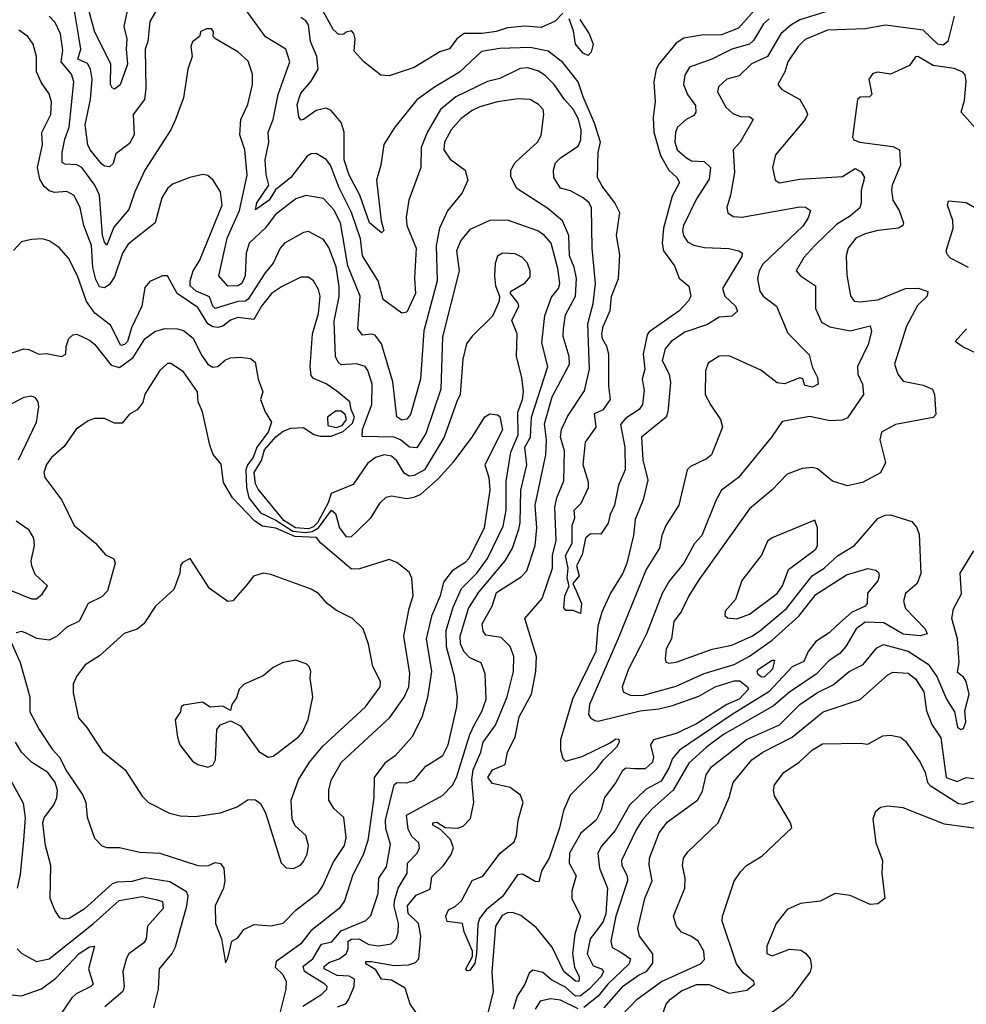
# Model space of a CAD drawing. Extents: x 1690054 to 1842981, y 782881 to 914114.
# Tile 295 of 656: x 1698748 to 1702506, y 898925 to 902832. Entities that reach past the tile are written whole.
import ezdxf

# ---------------------------------------------------------------- set-up
doc = ezdxf.new("R2010")
doc.units = 0

msp = doc.modelspace()

# ---------------------------------------------------------------- linework, layer by layer
at = {"layer": '0CON10XD'}
for points in [[(1700905, 902856.9), (1700873.9, 902826.1), (1700818.9, 902801.1), (1700755, 902806), (1700685, 902799.2), (1700640, 902785), (1700585, 902777), (1700513.1, 902776.9), (1700484.4, 902755), (1700455, 902716.2), (1700416.6, 902703.4), (1700315, 902642.5), (1700215, 902608.8), (1700181.7, 902611.7), (1700114.5, 902664.5), (1700076.7, 902706.7), (1700080.3, 902755), (1700075, 902776.2), (1700065, 902786.9), (1700045, 902781.9), (1700035, 902774.4), (1700015, 902773.1), (1699992.7, 902792.7), (1699915, 902936.2)], [(1699181.6, 902898.4), (1699162, 902805), (1699173.3, 902755), (1699170.8, 902715), (1699176.9, 902655), (1699146.8, 902573.2), (1699125, 902555.5), (1699115, 902561.4), (1699109.6, 902575), (1699110.8, 902655), (1699045, 902786.7), (1699008.8, 902925)], [(1699287, 902863), (1699265.3, 902824.7), (1699256.5, 902745), (1699246.9, 902715), (1699248.8, 902558.8), (1699243.7, 902515), (1699199.3, 902455), (1699202.9, 902375), (1699185, 902340), (1699130.4, 902299.6), (1699119.1, 902260.9), (1699105, 902247.3), (1699085, 902250), (1699075, 902257.9), (1699028.2, 902315), (1699018.8, 902335), (1699008.8, 902415), (1699029.2, 902515), (1699035.9, 902595), (1699029, 902635), (1699018.3, 902658.3), (1698978.9, 902675), (1698990.8, 902715), (1698985.2, 902755), (1698965.2, 902875)], [(1700911.3, 901121.3), (1700895.7, 901175), (1700899, 901205), (1700922.7, 901257.3), (1700991.2, 901358.8), (1701009.8, 901445), (1701003.9, 901625), (1701024.8, 901705), (1701034.4, 901785), (1701020.8, 901925), (1701018.2, 902085), (1701009.3, 902105), (1700985, 902125.3), (1700935, 902152), (1700895, 902163.1), (1700868.8, 902205), (1700867.4, 902235), (1700876.1, 902263.9), (1700895, 902283.5), (1700965, 902329.6), (1700975.7, 902355), (1700976.8, 902393.2), (1700966.9, 902436.9), (1700945, 902476.9), (1700910.6, 902515), (1700869.7, 902575), (1700835, 902610), (1700807.8, 902627.8), (1700765, 902640.4), (1700735, 902637.8), (1700655, 902598.2), (1700605, 902586.4), (1700480.4, 902525), (1700418.9, 902475), (1700366.5, 902383.5), (1700342.6, 902325), (1700341.2, 902245), (1700293.8, 902115), (1700282.3, 902047.7), (1700285.9, 902015), (1700323, 901925), (1700316, 901806), (1700319.2, 901745), (1700285, 901671.1), (1700265, 901666.5), (1700192, 901722), (1700171.6, 901795), (1700109.8, 901895), (1700102, 901962), (1700066.1, 902066.1), (1700016.1, 902165), (1699981.8, 902255), (1699965, 902277), (1699925, 902300.3), (1699905, 902299.1), (1699890, 902290), (1699825, 902205.3), (1699763.5, 902156.5), (1699739.2, 902115), (1699685, 902076.7), (1699689.5, 902105), (1699738.1, 902175), (1699726.7, 902216.7), (1699723, 902275), (1699737.8, 902345), (1699734.2, 902385), (1699755.3, 902435), (1699774.8, 902535), (1699821.2, 902665), (1699804.4, 902715), (1699724.1, 902764.1), (1699644.1, 902874.1)], [(1701675, 902880), (1701601.7, 902798.3), (1701535, 902770.9), (1701455, 902770.5), (1701385, 902758), (1701355, 902738.5), (1701285, 902655.4), (1701275.2, 902635), (1701266.4, 902585), (1701271.1, 902505), (1701263.5, 902445), (1701266.2, 902385), (1701292.9, 902292.9), (1701325, 902234.5), (1701356.9, 902205), (1701367.1, 902185), (1701338, 902132), (1701304.3, 902004.3), (1701298.8, 901945), (1701304.7, 901915), (1701347.3, 901855), (1701366.2, 901806.2), (1701405, 901774), (1701412.5, 901735), (1701403.8, 901716.2), (1701365.6, 901675), (1701246.9, 901593.1), (1701239.1, 901580.9), (1701223.4, 901505), (1701230, 901445), (1701219.1, 901405), (1701227.8, 901362.2), (1701220.8, 901305), (1701207.9, 901285), (1701155, 901251), (1701133.4, 901225), (1701150.8, 901135), (1701152, 901045), (1701125.5, 900985), (1701110, 900905), (1701091.8, 900868.2), (1701085, 900833.3), (1701055, 900790), (1701015, 900791.2), (1700994.3, 900775), (1700981.3, 900708.7), (1700958.5, 900665), (1700968.9, 900625), (1700944, 900595), (1700957.5, 900565), (1700978.2, 900515), (1700975, 900476), (1700945, 900486.9), (1700917.1, 900487.1), (1700908.5, 900498.5), (1700913, 900545), (1700929.2, 900585), (1700921.5, 900615), (1700925.7, 900655), (1700915.6, 900705), (1700941.2, 900755), (1700941.6, 900825), (1700952.6, 900855), (1700950.2, 900885), (1700977.3, 900912.7), (1701006.4, 900975), (1701006.9, 900996.9), (1700984.7, 901065), (1700994.7, 901155), (1701037.2, 901215), (1701030.6, 901269.4), (1701065.7, 901284.3), (1701093.5, 901325), (1701087.1, 901377.1), (1701087.5, 901505), (1701079.3, 901535), (1701062.2, 901565), (1701059.7, 901585), (1701065, 901614.6), (1701092.3, 901677.7), (1701097.3, 901732.7), (1701125.2, 901805), (1701130.9, 901899.1), (1701118.2, 901975), (1701130.6, 902065), (1701110.7, 902105), (1701060.7, 902170.7), (1701042.3, 902205), (1701045.2, 902305), (1701053.8, 902345), (1701030.5, 902420.5), (1700985.2, 902525), (1700965.9, 902585), (1700905, 902661.8), (1700846.3, 902706.3), (1700775, 902721.6), (1700655, 902717.9), (1700581.5, 902705), (1700495, 902623.1), (1700395, 902563.9), (1700325, 902513.6), (1700238.2, 902405), (1700194.3, 902335.7), (1700181.8, 902255), (1700164.3, 902195), (1700183.8, 902033.8), (1700194.4, 901995.6), (1700185, 901985.8), (1700137.2, 902025), (1700098.3, 902135), (1700055.9, 902215), (1700036, 902275), (1700036.8, 902385), (1700025, 902423.2), (1699985, 902471.9), (1699965, 902480.5), (1699925, 902471.1), (1699875, 902435.6), (1699865, 902432.9), (1699856.4, 902446.4), (1699850, 902495), (1699865, 902539.4), (1699905, 902587.2), (1699933.8, 902635), (1699928.6, 902685), (1699903.4, 902745), (1699895, 902811.5), (1699885, 902826.9), (1699865, 902840.7)], [(1701965, 902867.5), (1701845, 902830.4), (1701810.1, 902809.9), (1701770, 902775), (1701717.2, 902685), (1701653.5, 902656.5), (1701605, 902608.2), (1701556, 902595), (1701522.2, 902565), (1701518.2, 902545), (1701551.8, 902485), (1701578.9, 902458.9), (1701614, 902446), (1701645, 902447.1), (1701660, 902435), (1701608.2, 902345), (1701580.6, 902315), (1701586.1, 902225), (1701570.7, 902135), (1701555.8, 902085.8), (1701559.2, 902065), (1701580.7, 902050.7), (1701615, 902047.5), (1701845, 902088.6), (1701867.3, 902087.3), (1701888, 902075), (1701878.2, 902045), (1701857.9, 902012.1), (1701698.7, 901861.3), (1701683.6, 901835), (1701677.5, 901805), (1701686.2, 901755), (1701700.4, 901735), (1701753.3, 901695), (1701797.6, 901587.6), (1701882.4, 901502.4), (1701894.6, 901454.6), (1701915, 901412.5), (1701917.5, 901385), (1701895, 901372.9), (1701865, 901380), (1701856.8, 901406.8), (1701845, 901410.8), (1701785, 901387.1), (1701755, 901390.4), (1701690.6, 901440.6), (1701565, 901497.9), (1701525, 901496.9), (1701481.7, 901468.3), (1701471.5, 901438.5), (1701470, 901345), (1701491.5, 901301.5), (1701530.5, 901245), (1701537.8, 901215), (1701494.4, 901105), (1701475, 901088.5), (1701411.2, 901058.8), (1701398.1, 901045), (1701364.7, 900905.3), (1701314, 900825), (1701297.3, 900785), (1701287.8, 900735), (1701235, 900650.6), (1701124.1, 900375.9), (1701009.8, 900115), (1701007.1, 900075), (1701015, 900061.4), (1701031.3, 900051.3), (1701045, 900048.9), (1701211.2, 900088.8), (1701285, 900096.9), (1701339.7, 900110.3), (1701445, 900146.9), (1701509.1, 900185), (1701585, 900208.3), (1701607.7, 900207.7), (1701637.5, 900185), (1701641.1, 900175), (1701604.7, 900135), (1701555, 900114.1), (1701435, 900038.3), (1701355, 899998.9), (1701265, 899974.7), (1701252, 899955), (1701264.8, 899905), (1701260.2, 899885), (1701231.2, 899858.8), (1701188.5, 899858.5), (1701155, 899861.3), (1701139.9, 899850.1), (1701115, 899804.5), (1701069.3, 899745), (1701056.8, 899695), (1701036.5, 899655), (1700976.2, 899603.8), (1700931.4, 899525), (1700929.6, 899485), (1700957.8, 899435), (1700939.7, 899375), (1700940.2, 899345), (1700974.7, 899274.7), (1700952.6, 899205), (1700943, 899127), (1700951.4, 899071.4), (1700969.2, 899035), (1700969.6, 899020.4), (1700965, 899014.8), (1700955, 899016.5), (1700908.8, 899055), (1700861.7, 899151.7), (1700799.3, 899229.3), (1700737.6, 899277.6), (1700705, 899289.7), (1700685, 899288), (1700663.1, 899276.9), (1700636.8, 899235), (1700622.4, 899052.4), (1700627.6, 898975), (1700605.9, 898885)], [(1700342.1, 898865), (1700298.6, 898925), (1700279.2, 898989.2), (1700225, 899020.3), (1700184.5, 899024.5), (1700161.6, 899061.6), (1700122.9, 899085), (1700122.5, 899095), (1700144.8, 899095.2), (1700235, 899079), (1700291.9, 899081.9), (1700319.6, 899090.4), (1700333.3, 899105), (1700340.3, 899195), (1700331.6, 899245), (1700290.1, 899285), (1700287.8, 899315), (1700322.1, 899357.9), (1700378.1, 899381.9), (1700385, 899430), (1700431.2, 899475), (1700461.2, 899518.8), (1700471.1, 899545), (1700458.3, 899578.3), (1700418.4, 899618.4), (1700389.1, 899635), (1700388.1, 899645), (1700405, 899647.2), (1700436.9, 899626.9), (1700485.8, 899624.2), (1700508.9, 899631.1), (1700537.8, 899662.2), (1700551.8, 899725), (1700543.3, 899815), (1700548.8, 899855), (1700578.6, 899925), (1700587.7, 899965), (1700637.4, 900032.6), (1700684, 900145), (1700709.3, 900245), (1700710.3, 900305), (1700695, 900344.6), (1700660.1, 900380.1), (1700599, 900389), (1700588.4, 900405), (1700584.2, 900435), (1700623.9, 900505), (1700641.8, 900558.2), (1700738.7, 900621.3), (1700761.3, 900645), (1700794.1, 900745.9), (1700801.5, 900815), (1700794.8, 900905), (1700836.7, 901105), (1700840.1, 901165), (1700831.5, 901228.5), (1700861.8, 901335), (1700931.3, 901465), (1700929.6, 901495), (1700906.4, 901575), (1700906.7, 901605), (1700915, 901660.6), (1700954.9, 901735.1), (1700958.8, 901805), (1700949.8, 901849.8), (1700930.9, 901895), (1700928.7, 901975), (1700903.5, 902033.5), (1700845, 902082.7), (1700721.5, 902161.5), (1700697.9, 902207.9), (1700698, 902235), (1700715.6, 902264.4), (1700804.6, 902345), (1700818.3, 902371.7), (1700829.3, 902455), (1700826.5, 902475), (1700808.2, 902495), (1700775, 902514.7), (1700727.1, 902517.1), (1700645, 902505.6), (1700574.6, 902485.4), (1700545, 902471.6), (1700500.9, 902439.1), (1700461.4, 902395), (1700435.3, 902345), (1700432, 902315), (1700457.8, 902277.8), (1700516.5, 902235), (1700527.9, 902195), (1700505.3, 902144.7), (1700446.7, 902073.3), (1700415, 902004), (1700402.1, 901935), (1700405.2, 901795), (1700353.1, 901596.9), (1700340.2, 901405), (1700299.5, 901265), (1700285, 901246), (1700265, 901242), (1700245, 901256.2), (1700229.5, 901395), (1700184.7, 901545), (1700159.4, 901579.4), (1700145, 901583.9), (1700109.6, 901579.6), (1700090.8, 901605), (1700100.7, 901735), (1700051.5, 901855), (1700021.8, 902025), (1699995, 902076.5), (1699955, 902121.8), (1699885, 902133.7), (1699845, 902120.5), (1699762.2, 902057.8), (1699724.9, 902005.1), (1699659.3, 901945), (1699647.9, 901905), (1699643.9, 901815), (1699630.2, 901785), (1699615, 901775.6), (1699575, 901774.2), (1699538.5, 901815), (1699572.4, 901965), (1699621.5, 902075), (1699651, 902215), (1699642.2, 902315), (1699621.8, 902375), (1699626.7, 902435), (1699654.1, 902495), (1699672.9, 902575), (1699672.2, 902615), (1699655, 902666.9), (1699615, 902703.8), (1699526.2, 902755), (1699516.2, 902765), (1699518, 902785), (1699510, 902795), (1699490, 902795), (1699467.5, 902785), (1699462.5, 902765), (1699435, 902744.2), (1699427.3, 902725), (1699433.1, 902685), (1699415.4, 902635), (1699398.5, 902521.5), (1699366.7, 902435), (1699348.1, 902395), (1699245.3, 902235), (1699205, 902148.1), (1699181.9, 902078.1), (1699122.3, 902007.7), (1699095, 901937.5), (1699085, 901948.6), (1699077.3, 901975), (1699065.4, 902135.4), (1699047, 902175), (1698995, 902245.7), (1698975, 902255.6), (1698928.9, 902258.9), (1698917.1, 902265), (1698916.9, 902305), (1698927.6, 902357.6), (1698944.5, 902405.5), (1698963.2, 902585), (1698954.7, 902615), (1698912.9, 902665), (1698919.9, 902709.9), (1698910.9, 902775), (1698889.9, 902819.9), (1698865.5, 902845.5)], [(1701723.5, 902835), (1701701, 902815), (1701660.9, 902749.1), (1701645, 902734), (1701574.8, 902715.2), (1701495.5, 902674.5), (1701407, 902643), (1701388.7, 902611.3), (1701383.4, 902575), (1701399.5, 902535), (1701430.7, 902490.7), (1701433, 902465), (1701425, 902451.4), (1701394.8, 902435.2), (1701360, 902405), (1701351.9, 902385), (1701349.4, 902345), (1701358.1, 902315), (1701395, 902283.5), (1701415, 902272), (1701465, 902268.3), (1701491.2, 902245), (1701485, 902199.1), (1701435, 902120.7), (1701383.5, 902015), (1701379.7, 901995), (1701384, 901975), (1701399.9, 901949.9), (1701425, 901936.8), (1701467.5, 901927.5), (1701563.5, 901923.5), (1701603.3, 901915), (1701616.3, 901906.3), (1701615, 901891.4), (1701538.2, 901765), (1701547.5, 901735), (1701589.6, 901695), (1701597.3, 901675), (1701575, 901655.5), (1701525, 901651.2), (1701478.2, 901621.8), (1701388.8, 901591.2), (1701335, 901555.3), (1701311.4, 901525), (1701298.7, 901478.7), (1701326.6, 901425), (1701332.2, 901392.2), (1701321.1, 901275), (1701314.6, 901255), (1701216.7, 901175), (1701221.5, 901085), (1701241.7, 901005), (1701223.7, 900926.3), (1701191.2, 900848.8), (1701185.2, 900785), (1701159, 900675), (1701142.7, 900635), (1701093.5, 900556.5), (1701059.7, 900480.3), (1701043.3, 900425), (1701035.9, 900325), (1700943.3, 900135), (1700894.8, 899974.8), (1700895.4, 899935), (1700905, 899900), (1700915, 899889.2), (1700981.4, 899908.6), (1701089.6, 899960.4), (1701115, 899978.6), (1701126.7, 899976.7), (1701128.6, 899965), (1701117.5, 899945), (1701060.7, 899889.3), (1701035.4, 899855), (1700944.6, 899765), (1700933.1, 899755), (1700906.7, 899693.3), (1700891.5, 899625), (1700850.6, 899505), (1700819.3, 899455), (1700809.3, 899410.7), (1700795, 899412.1), (1700745, 899441.8), (1700725, 899438.1), (1700665, 899351.9), (1700600.3, 899299.7), (1700573.3, 899265), (1700566.9, 899243.1), (1700562.5, 899125), (1700555, 899088), (1700535, 899059.1), (1700525, 899057.5), (1700519.4, 899065), (1700546.2, 899115), (1700546, 899135), (1700512.6, 899212.6), (1700506.2, 899245), (1700445, 899253.3), (1700440, 899275), (1700450.5, 899299.5), (1700477.3, 899312.7), (1700502, 899335), (1700544.3, 899415.7), (1700586.6, 899433.4), (1700656.4, 899525), (1700711, 899569), (1700721, 899595), (1700727.8, 899655), (1700746.5, 899725), (1700736.6, 899755), (1700695, 899785.2), (1700625, 899801), (1700606.5, 899825), (1700625, 899855.3), (1700675, 899876.2), (1700685.4, 899925), (1700715.7, 899985), (1700731, 900065), (1700780.3, 900155), (1700796.8, 900245), (1700800.3, 900305), (1700754.3, 900455), (1700822.2, 900535), (1700863.9, 900655), (1700863.3, 900705), (1700877.9, 900765), (1700873.3, 900896.7), (1700881.2, 900935), (1700908.6, 901001.4), (1700911.3, 901121.3)], [(1700972.4, 902832.4), (1701008.8, 902775), (1701024.6, 902735), (1701017.1, 902702.9), (1701005, 902689.1), (1700985, 902698.4), (1700954.7, 902735), (1700946.9, 902786.9), (1700929.6, 902835)], [(1702457.5, 902845), (1702432.6, 902745), (1702415, 902730), (1702393.3, 902735), (1702335, 902790.5), (1702185, 902809.7), (1702105, 902794.7), (1701955, 902790.3), (1701866.9, 902753.1), (1701838.6, 902725), (1701797.1, 902665), (1701785.8, 902624.2), (1701757.8, 902575), (1701774.2, 902555), (1701845.3, 902515.3), (1701871.1, 902471.1)], [(1700010.4, 898915), (1700043.2, 898926.8), (1700055, 898944.7), (1700075.7, 898995.7), (1700076.9, 899025), (1700056.4, 899036.4), (1700009, 899039), (1699957.5, 899065), (1699957.4, 899075), (1699975, 899090.1), (1700016.7, 899105), (1700045, 899124.8), (1700053, 899145), (1700052.9, 899175), (1700065, 899183.7), (1700095, 899184.9), (1700135, 899161.7), (1700173.7, 899156.3), (1700222.5, 899165), (1700242.9, 899185), (1700250.7, 899209.3), (1700252, 899245), (1700234.4, 899314.4), (1700236.2, 899335), (1700251, 899385), (1700286.8, 899445), (1700287.3, 899485), (1700326.5, 899525), (1700336.1, 899545), (1700332.5, 899565), (1700305, 899591.1), (1700290, 899620), (1700283.6, 899675), (1700426.3, 899753.7), (1700466.2, 899793.8), (1700482.5, 899825), (1700534.9, 899995.1), (1700555, 900037.5), (1700583, 900087), (1700600, 900135), (1700596.4, 900236.4), (1700580, 900280), (1700535, 900299.7), (1700511.5, 900325), (1700498.7, 900355), (1700496.8, 900385), (1700530.7, 900495), (1700570.5, 900559.5), (1700675.1, 900684.9), (1700705.2, 900735), (1700730.5, 900809.5), (1700735.8, 900835), (1700737.9, 900965), (1700761.2, 901065), (1700754.3, 901135), (1700775.8, 901175), (1700779.9, 901255), (1700844.8, 901455), (1700821.2, 901548.8), (1700832.6, 901657.4), (1700859, 901731), (1700886.9, 901765), (1700892.7, 901785), (1700885.2, 901845), (1700857.8, 901945), (1700832.4, 901975), (1700805, 901994.3), (1700685, 902036.6), (1700614.7, 902035.3), (1700535, 901998.9), (1700499.4, 901955), (1700482.2, 901915), (1700492.6, 901835), (1700427.2, 901572.8), (1700420.9, 901365), (1700360.4, 901189.6), (1700325, 901133.2), (1700295.7, 901135.7), (1700259.6, 901165), (1700235, 901175.2), (1700107.9, 901177.9), (1700109.6, 901205), (1700146.1, 901305), (1700147.4, 901385), (1700130.2, 901440.2), (1700119.4, 901455), (1700085, 901465.9), (1700025, 901462), (1700012.5, 901472.5), (1700002.1, 901495), (1699997.3, 901635), (1700017.3, 901732.7), (1700016.6, 901773.4), (1700005, 901851.1), (1699975, 901928.2), (1699955, 901959.5), (1699895, 901991.8), (1699875, 901986.7), (1699799.5, 901945), (1699782.9, 901925), (1699754.1, 901865), (1699722.7, 901827.3), (1699655, 901722.5), (1699645, 901714.8), (1699615, 901713.7), (1699525, 901685.2), (1699515.1, 901695.1), (1699501.7, 901731.7), (1699449.4, 901755), (1699425.7, 901775), (1699425.2, 901794.8), (1699436.6, 901835), (1699461.8, 901875), (1699552, 902095), (1699545, 902148), (1699517.1, 902195), (1699495, 902212.9), (1699475, 902216.9), (1699424.5, 902205.5), (1699355, 902178.6), (1699335, 902161.4), (1699312.1, 902125), (1699286.9, 902025), (1699179.2, 901940.8), (1699157.2, 901905), (1699125, 901811.5), (1699105, 901781.4), (1699085, 901767.5), (1699065, 901771.9), (1699050.4, 901800.4), (1699038.5, 901848.5), (1699033.3, 901935), (1699003.5, 902015), (1698988.6, 902085), (1698965, 902134.5), (1698935, 902150.5), (1698886.4, 902146.4), (1698865, 902152.5), (1698845, 902169.1), (1698828.3, 902198.3), (1698819.8, 902245), (1698839.4, 902335), (1698836.3, 902383.7), (1698872.4, 902455), (1698875.3, 902505), (1698865, 902537.5), (1698835, 902581.2), (1698814.6, 902624.6), (1698815.5, 902685), (1698801.8, 902735), (1698781.1, 902765), (1698745, 902790.4)], [(1702566.1, 902375), (1702485.7, 902465), (1702498.4, 902511.6), (1702506.1, 902586.1), (1702502.2, 902612.2), (1702493, 902623), (1702457.6, 902637.6), (1702375, 902649.7), (1702314, 902686), (1702305, 902684.3), (1702280.2, 902649.8), (1702205, 902616), (1702155, 902623.8), (1702135, 902618), (1702118.8, 902595), (1702131.2, 902535), (1702122.5, 902525), (1702085, 902524.2), (1702074.3, 902515), (1702054.2, 902365), (1702060, 902355), (1702082.5, 902345), (1702215, 902328.8), (1702240.4, 902315), (1702245.3, 902255), (1702211.5, 902175), (1702208.9, 902155), (1702214.6, 902115), (1702239.2, 902075), (1702256.7, 902025), (1702254.2, 902015), (1702236.7, 902005), (1702155, 901994.7), (1702105, 901982.2), (1702067.5, 901965), (1702036.8, 901925), (1702029.5, 901895), (1702032.4, 901817.6), (1702045.9, 901735.9), (1702060.8, 901715), (1702085, 901712.5), (1702155, 901719.7), (1702264.8, 901765.2), (1702315, 901766.4), (1702353.3, 901753.3), (1702350.9, 901735), (1702312.3, 901697.7), (1702268.5, 901615), (1702220.9, 901465), (1702234.8, 901424.8), (1702255, 901397.9), (1702335, 901381.8), (1702372.5, 901365), (1702379.4, 901345), (1702385.8, 901265), (1702375, 901253.1), (1702224.8, 901225.2), (1702168.9, 901195), (1702162.3, 901165), (1702186, 901075), (1702165, 901034), (1702094, 900995), (1702035, 900982.1), (1701975, 901000.5), (1701915, 901050), (1701894.4, 901054.4), (1701855, 901051.1), (1701795, 901028.2), (1701734.6, 900965), (1701645, 900890.9), (1701441.4, 900605), (1701404.1, 900545.9), (1701375.2, 900484.8), (1701345, 900443.3), (1701335.3, 900375), (1701314.7, 900335), (1701310.5, 900295), (1701314, 900284), (1701325, 900278.5), (1701355, 900282), (1701496.7, 900333.3), (1701575, 900350.4), (1701655, 900385.9), (1701685.3, 900404.7), (1701792.5, 900495), (1701894.7, 900625.3), (1701941.8, 900655), (1701995, 900703.8), (1702062.7, 900745), (1702155, 900852.5), (1702184.3, 900865.7), (1702205, 900867.2), (1702290.3, 900840.3), (1702308.3, 900818.3), (1702319.7, 900789.7), (1702325.4, 900634.6), (1702310.5, 900595), (1702265, 900554.3), (1702256.7, 900525), (1702265.4, 900495), (1702342.7, 900415), (1702350.8, 900395), (1702322.6, 900387.4), (1702255, 900393.4), (1702178.2, 900438.2), (1702105, 900441.3), (1702068.9, 900415), (1702028.2, 900345), (1702003.8, 900316.2), (1701961.2, 900288.8), (1701910.5, 900235), (1701805, 900163.3), (1701740.5, 900109.5), (1701541.9, 899995), (1701474.8, 899945), (1701405, 899881.2), (1701342.9, 899775), (1701259.3, 899700.7), (1701218.9, 899655), (1701193.9, 899615), (1701137.2, 899495), (1701138.8, 899475), (1701159.8, 899435), (1701161, 899415), (1701114.6, 899274.6), (1701094.7, 899174.7), (1701100.8, 899150.8), (1701135, 899131.9), (1701173.1, 899105), (1701168.3, 899085), (1701083.4, 899005), (1701045, 898956.8), (1700988.4, 898911.6)], [(1701871.1, 902471.1), (1701875.7, 902455), (1701866.9, 902435), (1701748.5, 902295), (1701737.5, 902245), (1701748.1, 902195), (1701765, 902183.8), (1701845, 902199.4), (1702015, 902210), (1702065, 902241.7), (1702088.4, 902228.4), (1702101.6, 902205), (1702088.2, 902155), (1702089.2, 902105), (1702083.3, 902085), (1702046.9, 902053.1), (1701990.8, 902019.2), (1701905, 901935.9), (1701861.9, 901888.1), (1701830.6, 901835), (1701848.6, 901815), (1701908.1, 901775), (1701908, 901685), (1701931.8, 901631.8), (1701965, 901613.5), (1702045, 901597.1), (1702125, 901616.7), (1702129.7, 901595), (1702117.1, 901542.9), (1702073.8, 901455), (1702075.4, 901425), (1702094.7, 901385), (1702098.1, 901345), (1702035, 901252.2), (1702015, 901242.5), (1701965, 901239.4), (1701885, 901257.7), (1701775, 901236.9), (1701733.3, 901175), (1701601.8, 901015), (1701534.4, 900965), (1701513.4, 900926.6), (1701456.6, 900785), (1701427, 900753), (1701384.8, 900675.2), (1701326.9, 900603.1), (1701298.4, 900555), (1701236.8, 900395), (1701212.6, 900347.4), (1701164.7, 900255), (1701140.4, 900185), (1701144.1, 900164.1), (1701175, 900149.7), (1701225, 900152), (1701355, 900187), (1701465, 900237.8), (1701585, 900273.4), (1701645, 900306.7), (1701735, 900370), (1701840.9, 900465), (1701909.4, 900550.6), (1702030.5, 900629.5), (1702115, 900654.2), (1702147, 900647), (1702158.1, 900638.1), (1702160.8, 900625), (1702155.5, 900605), (1702113.8, 900556.2), (1702113.2, 900515), (1702104.7, 900505), (1702050.8, 900479.2), (1701992, 900428), (1701961.9, 900398.1), (1701908.3, 900365), (1701878, 900325), (1701861.4, 900285), (1701815, 900264.3), (1701722.4, 900165), (1701577.4, 900075), (1701367.3, 899932.7), (1701339.6, 899900.4), (1701325, 899861.6), (1701295, 899810.2), (1701235, 899778.9), (1701169.7, 899715), (1701111.9, 899615), (1701058.3, 899551.7), (1701043.7, 899525), (1701050.6, 899465), (1701081.6, 899385), (1701075, 899283.3), (1701065, 899253.6), (1701045, 899226), (1701013.3, 899185), (1701001.8, 899125), (1701025, 899076.9), (1701057.5, 899065), (1701066.2, 899055), (1701056.1, 899035), (1701008.8, 898985), (1700975, 898957.8), (1700955, 898957.6), (1700915, 898992.9), (1700860.5, 899020.5), (1700825, 899051.6), (1700785, 899060), (1700771.1, 899048.9), (1700753.8, 899005), (1700723, 898957), (1700707.8, 898905)], [(1702515, 901848), (1702444, 901885), (1702430, 901900), (1702425.8, 901915), (1702454.4, 902005), (1702452.2, 902035), (1702431.2, 902095), (1702435, 902112.5), (1702505, 902106), (1702625, 902037.9)], [(1700483.3, 901316.7), (1700433.6, 901175), (1700354.9, 901045.1), (1700315, 901022.9), (1700295, 901020.9), (1700275, 901031.8), (1700245, 901081.3), (1700225, 901099.5), (1700195, 901105.2), (1700161.1, 901095), (1700129.3, 901070.7), (1700072.6, 900987.4), (1699985, 900952.2), (1699973.3, 900915), (1699930.6, 900835), (1699915, 900819.6), (1699895, 900811.3), (1699843.7, 900815), (1699796.9, 900845), (1699695, 900968.9), (1699685, 900990), (1699678.7, 901035), (1699707.8, 901082.2), (1699720, 901125), (1699765, 901176.9), (1699795, 901198.9), (1699825, 901210.4), (1699875, 901213.7), (1699915.6, 901185.6), (1699940.8, 901179.2), (1699985, 901179.2), (1700032.4, 901197.6), (1700069.2, 901230.8), (1700077.6, 901255), (1700063.8, 901285), (1700058.6, 901315), (1700008, 901358), (1699965, 901387.1), (1699915, 901408.1), (1699905, 901420), (1699900.9, 901455), (1699911, 901585), (1699935, 901666.2), (1699941.3, 901735), (1699935, 901761.2), (1699915, 901795.6), (1699895, 901810), (1699865, 901809.6), (1699788.3, 901771.7), (1699748.7, 901745), (1699708.1, 901695), (1699677.8, 901642.2), (1699615, 901650), (1699585, 901638.8), (1699554.6, 901615.4), (1699535, 901610.5), (1699515, 901612.6), (1699495, 901624.5), (1699455, 901689.8), (1699373.1, 901745), (1699335, 901815.6), (1699315, 901815.6), (1699265, 901793.1), (1699245, 901768.8), (1699232.8, 901695), (1699191.7, 901608.3), (1699176, 901555), (1699165, 901542.3), (1699149.4, 901539.4), (1699109.3, 901619.3), (1699046.7, 901666.7), (1699013.8, 901713.8), (1698978.6, 901815), (1698942.5, 901885), (1698905, 901927.1), (1698865, 901954.3), (1698837.3, 901962.7), (1698795, 901960), (1698755, 901950), (1698724.3, 901915.7)], [(1699872.5, 898917.5), (1699947.5, 898965), (1699968.2, 898985), (1699968.5, 898995), (1699960, 899005), (1699879.2, 899055), (1699873.3, 899076.7), (1699912, 899105), (1699946.8, 899163.2), (1699987.7, 899172.3), (1700024, 899216), (1700122.5, 899257.5), (1700143, 899277), (1700171.6, 899365), (1700173.5, 899425), (1700205, 899470.8), (1700220.7, 899559.3), (1700202.4, 899622.4), (1700200.9, 899655), (1700234.8, 899795.2), (1700245.7, 899804.3), (1700285, 899804.1), (1700315, 899814.6), (1700360.5, 899869.5), (1700427.8, 899912.2), (1700449.6, 899955), (1700483.3, 900105), (1700486, 900145), (1700474.7, 900225), (1700443, 900343), (1700441.9, 900408.1), (1700469.1, 900500.9), (1700502, 900575), (1700563.3, 900635), (1700605.9, 900694.1), (1700668.1, 900821.9), (1700680.1, 900885), (1700679.9, 900999.9), (1700698.4, 901115), (1700727.8, 901185), (1700725.4, 901274.6), (1700744.1, 901325), (1700748.3, 901355), (1700742, 901412), (1700720, 901495), (1700722.9, 901585), (1700701.7, 901638.3), (1700730.5, 901695), (1700727.4, 901707.4), (1700696.7, 901745), (1700697, 901753), (1700755, 901788), (1700775, 901811.2), (1700775.5, 901834.5), (1700764.6, 901865), (1700745, 901887.7), (1700715, 901902.3), (1700665, 901905.6), (1700645, 901893.3), (1700635.5, 901864.5), (1700633.5, 901815), (1700637.1, 901775), (1700652.5, 901735), (1700652, 901715), (1700625.4, 901654.6), (1700545, 901575.6), (1700522.3, 901545), (1700507.9, 901485), (1700497.4, 901345), (1700483.3, 901316.7)], [(1698660.6, 901489.4), (1698765, 901525.4), (1698785, 901523.5), (1698825, 901504.4), (1698855, 901506.7), (1698915, 901495.7), (1698932, 901505), (1698933.1, 901535), (1698943.4, 901566.6), (1698958.8, 901581.2), (1698975, 901584.2), (1699025, 901560), (1699045, 901543.5), (1699111.3, 901461.3), (1699145, 901451.6), (1699199.1, 901490.9), (1699245.3, 901565), (1699285, 901594.3)], [(1699285, 901594.3), (1699325, 901606.9), (1699375, 901605.2), (1699398.1, 901598.1), (1699437.7, 901567.7), (1699470, 901500), (1699494.7, 901464.7), (1699515, 901452.9), (1699535, 901455.9), (1699565, 901481.3), (1699585, 901490), (1699625, 901492.9), (1699665, 901487.5), (1699682.7, 901472.7), (1699695.6, 901405), (1699714.3, 901355), (1699704.4, 901325), (1699723.3, 901275), (1699747.8, 901235), (1699735.2, 901195), (1699689.8, 901135), (1699675.1, 901095), (1699652.8, 901065), (1699646.6, 901045), (1699649.1, 900975), (1699658.1, 900935), (1699704.1, 900875), (1699765, 900846.3), (1699832.7, 900802.7), (1699885, 900797), (1699908.9, 900801.1), (1699934.1, 900815.9), (1699985.7, 900885.7), (1700002.3, 900872.3), (1700018.5, 900815), (1700045, 900779.4), (1700065, 900780.4), (1700087.9, 900802.1), (1700143.3, 900856.7), (1700178.9, 900915), (1700203.1, 900936.9), (1700225, 900941.8), (1700285, 900931.1), (1700315, 900936.4), (1700340.9, 900949.1), (1700409.9, 901010.1), (1700471.9, 901078.1), (1700544.7, 901175.3), (1700595, 901255.8), (1700615, 901267.5), (1700645, 901264), (1700655, 901256.7), (1700665, 901204), (1700594.7, 901065), (1700611.3, 901015), (1700614.8, 900965.2), (1700592.1, 900815), (1700533, 900695), (1700515, 900676.2), (1700465, 900645.3), (1700430.2, 900599.8), (1700417, 900545), (1700383.1, 900465), (1700361.7, 900375), (1700383.5, 900245), (1700367.3, 900142.7), (1700345, 900062.5), (1700305.3, 899984.7), (1700238.8, 899911.2), (1700198.3, 899881.7), (1700155.9, 899825), (1700154.4, 899744.4), (1700130.6, 899575), (1700112.2, 899517.8), (1700071.5, 899438.5), (1700038.2, 899335), (1700016.2, 899305), (1699904, 899216), (1699864.7, 899165), (1699766.6, 899095), (1699762.3, 899072.3), (1699793.2, 899043.2), (1699806.9, 899015), (1699805.4, 898985), (1699782.1, 898895)], [(1702594.4, 901484.4), (1702490, 901535), (1702462.5, 901555), (1702506.7, 901605)], [(1699565, 899090), (1699575, 899107.5), (1699591.2, 899175), (1699615, 899188.8), (1699638.7, 899221.3), (1699678.7, 899241.3), (1699745, 899236.1), (1699795, 899246.2), (1699845, 899298.5), (1699932.8, 899367.2), (1699951.9, 899395), (1699992.7, 899487.3), (1700037.2, 899555), (1700044.6, 899585), (1700035.4, 899665.4), (1699995, 899702), (1699975.7, 899735), (1699975.5, 899775), (1699985, 899813.8), (1700025.4, 899885), (1700217.7, 900062.3), (1700275, 900143.6), (1700293.5, 900185), (1700296.9, 900236.9), (1700273.1, 900385), (1700294, 900495), (1700310, 900545), (1700305.4, 900615.4), (1700295, 900640), (1700245, 900678), (1700215, 900689.4), (1700097, 900653), (1700065, 900651.5), (1699944.3, 900755), (1699927.1, 900777.1), (1699840.5, 900780.5), (1699765, 900814.5), (1699711.8, 900821.8), (1699681.3, 900841.3), (1699593.1, 900935), (1699556.9, 900995), (1699547.9, 901067.9), (1699516.5, 901106.5), (1699503.6, 901143.6), (1699474.7, 901275), (1699456.7, 901315), (1699454.5, 901355), (1699399.1, 901435), (1699348, 901468), (1699335, 901466.9), (1699305, 901439.2), (1699245, 901346), (1699237.8, 901312.2), (1699215, 901284.2), (1699185, 901265.8), (1699155, 901230.8), (1699125, 901230), (1699085, 901248.9), (1699045, 901248.6), (1699019.7, 901240.3), (1698973.1, 901206.9), (1698925, 901137.5), (1698875, 901094), (1698855, 901066.2), (1698844.5, 901035), (1698848.6, 901015), (1698915.5, 900925), (1698964.2, 900825), (1699049.2, 900755), (1699088.7, 900708.7), (1699122.7, 900692.7), (1699127.1, 900675), (1699097.5, 900565), (1699075, 900541.5), (1699020.6, 900515), (1698985, 900444.5), (1698935, 900421.6), (1698895, 900384.6), (1698865, 900369.3), (1698816.4, 900376.4), (1698771.2, 900398.8), (1698755, 900404.4), (1698735, 900398.1)], [(1698743.2, 901085), (1698815.8, 901235), (1698824.7, 901295), (1698822, 901315), (1698811.1, 901331.1), (1698795, 901338.4), (1698765, 901332.7), (1698685, 901291.8)], [(1700005, 901213.7), (1700028, 901222), (1700046.2, 901245), (1700040.2, 901265), (1700025, 901278.7), (1700002.3, 901277.7), (1699971, 901255), (1699971.5, 901221.5), (1700005, 901213.7)], [(1698675, 900582.9), (1698795, 900533.5), (1698815, 900533.1), (1698838.2, 900551.8), (1698858.5, 900585), (1698810.3, 900630.3), (1698796.9, 900665), (1698793.8, 900685), (1698806.8, 900745), (1698804.6, 900775), (1698786.4, 900806.4), (1698735, 900841.9)], [(1701595, 900454.6), (1701645, 900472.9), (1701755.2, 900554.8), (1701776.5, 900585), (1701800.5, 900649.5), (1701908.9, 900731.1), (1701915.3, 900745.3), (1701915.4, 900815), (1701905, 900846), (1701735, 900775.7), (1701717.6, 900762.4), (1701692.6, 900707.4), (1701615, 900606.2), (1701589.4, 900530.6), (1701549.2, 900485), (1701547.7, 900467.7), (1701557.9, 900457.9), (1701595, 900454.6)], [(1701068.6, 898911.4), (1701145, 898997.8), (1701205, 899040.6), (1701236.9, 899055), (1701261.7, 899088.3), (1701261.2, 899125), (1701209.3, 899195), (1701202.4, 899225), (1701230.3, 899345), (1701259.2, 899415), (1701246.8, 899476.8), (1701248.6, 899505), (1701287.6, 899605), (1701320.6, 899649.4), (1701439.7, 899735), (1701459.2, 899770.8), (1701473.9, 899835), (1701495, 899866.6), (1701634.1, 899975.9), (1701765, 900034.3), (1701845.6, 900114.4), (1701915, 900161.6), (1701977.4, 900192.6), (1702040.9, 900245), (1702096.5, 900273.5), (1702150.4, 900339.6), (1702177.2, 900352.8), (1702275, 900326.3), (1702354.2, 900274.2), (1702389.8, 900225), (1702428.2, 900135), (1702459.6, 900085), (1702470.7, 900025), (1702485, 900014.7), (1702495, 900019.6), (1702504.3, 900045), (1702500.2, 900089.8), (1702517.5, 900155), (1702505, 900205.6), (1702495, 900222.2), (1702470.8, 900240.8), (1702477.7, 900282.3), (1702471.2, 900375), (1702449.1, 900455), (1702455.8, 900494.2), (1702487, 900553), (1702481.5, 900635), (1702536.1, 900723.9)], [(1699835, 899463.3), (1699863, 899477), (1699875, 899490.8), (1699889.4, 899520.6), (1699894.7, 899555), (1699884.3, 899594.3), (1699842.5, 899632.5), (1699829.6, 899659.6), (1699826.6, 899735), (1699854.7, 899815), (1699898.8, 899885), (1699951.5, 899948.5), (1700120.7, 900105), (1700178.8, 900185), (1700180.9, 900205), (1700150.5, 900265), (1700133.6, 900353.6), (1700112.5, 900415), (1700070, 900455), (1700006.7, 900486.7), (1699968.6, 900515), (1699934.6, 900554.6), (1699905, 900572.2), (1699745, 900630.6), (1699715, 900635.7), (1699676.9, 900623.1), (1699650.7, 900589.3), (1699594.2, 900525.8), (1699575, 900522.5), (1699501.9, 900575), (1699425, 900693.3), (1699395, 900677.5), (1699386.2, 900665), (1699384, 900635), (1699359.7, 900570.3), (1699287.5, 900505), (1699240.8, 900435), (1699215, 900413.8), (1699163.7, 900396.3), (1699065, 900307.3), (1699008.4, 900271.6), (1698973.5, 900225), (1698960.5, 900195), (1698960.2, 900160.2), (1698981.3, 900061.3), (1699015, 900022.5), (1699077.6, 899927.6), (1699166.9, 899855), (1699235, 899751.2), (1699260, 899725), (1699343.4, 899683.4), (1699385, 899672), (1699445, 899670.4), (1699545, 899684.7), (1699611.8, 899708.2), (1699655, 899737.1), (1699685, 899735.7), (1699705, 899721.4), (1699724.6, 899685), (1699786.2, 899486.2), (1699806.4, 899466.4), (1699835, 899463.3)], [(1698713.1, 900365), (1698750.4, 900280.4), (1698788.2, 900145), (1698788.8, 900085), (1698826.1, 900015), (1698877.2, 899937.2), (1698905.9, 899905.9), (1698935, 899848.1), (1698998.8, 899755), (1699010.4, 899725), (1699016.7, 899666.7), (1699045, 899584.2), (1699075, 899554.2), (1699095, 899547.5), (1699145, 899546.9), (1699225, 899527.9), (1699305, 899524.6), (1699455.3, 899475.3), (1699495, 899474.6), (1699525, 899487.5), (1699545, 899482.9), (1699558.9, 899465), (1699562.7, 899415), (1699557.9, 899385), (1699524.6, 899315), (1699525.7, 899245), (1699549.4, 899185), (1699565, 899090)], [(1699495, 899866), (1699515, 899873.8), (1699525.6, 899895), (1699530.8, 900015), (1699545, 900033.8), (1699585, 900050), (1699625, 900030), (1699698, 899928), (1699735, 899905.7), (1699755, 899910), (1699775, 899923.3), (1699855, 899986.4), (1699870.8, 900005), (1699893.3, 900055), (1699912, 900145), (1699901.7, 900218.3), (1699903.8, 900245), (1699898, 900265), (1699888, 900275), (1699845, 900290), (1699795, 900281.2), (1699755, 900261.2), (1699715, 900228), (1699640, 900195), (1699620, 900175), (1699609.4, 900140.6), (1699590, 900115), (1699585, 900090), (1699555, 900107.5), (1699505, 900103.3), (1699473.9, 900123.9), (1699398.3, 900111.7), (1699390, 900105), (1699386.7, 900085), (1699366.1, 900053.9), (1699374.3, 899985), (1699384.4, 899954.4), (1699435, 899890), (1699455, 899875.8), (1699495, 899866)], [(1701693.3, 900223.3), (1701678.8, 900235), (1701676.1, 900245), (1701681.8, 900255), (1701735, 900290), (1701745, 900290), (1701737.4, 900255), (1701705, 900224.4), (1701693.3, 900223.3)], [(1701102.8, 898845), (1701199.1, 898945), (1701296.4, 899015), (1701451.4, 899085), (1701467.5, 899102.5), (1701464.2, 899135.8), (1701442.1, 899175), (1701415, 899194.1), (1701375, 899211.1), (1701355.4, 899235), (1701344.5, 899275), (1701388.5, 899385), (1701390, 899425), (1701380, 899475), (1701383.3, 899505), (1701400.2, 899529.8), (1701521.8, 899645), (1701564.6, 899745), (1701581.2, 899805), (1701655.3, 899895), (1701698.8, 899925), (1701815, 899984.8), (1701937.8, 900085), (1702085, 900133.8), (1702195, 900231.8), (1702215, 900242.1), (1702275, 900238.8), (1702305, 900216.1), (1702337, 900165), (1702348.6, 900088.6), (1702369.7, 900035), (1702405, 899982.2), (1702426.8, 899825), (1702470.5, 899809.5), (1702505, 899825.3), (1702545, 899819.6)], [(1701300.4, 898885), (1701315.4, 898925), (1701331.5, 898945), (1701375, 898978.1), (1701435, 899003.9), (1701485, 899003.4), (1701565, 898969.5), (1701635, 898980.6), (1701665.6, 899005), (1701662.5, 899015), (1701620.3, 899050.3), (1701593.8, 899085), (1701537.5, 899255), (1701538.9, 899275), (1701585, 899413.3), (1701609.5, 899450.5), (1701634, 899476), (1701695, 899512.9), (1701813.3, 899625), (1701808, 899645), (1701745, 899752.5), (1701740.6, 899775), (1701744.5, 899795), (1701782.2, 899845), (1701842.5, 899885), (1701895.8, 899935), (1701935, 899958.5), (1702085, 899961.5), (1702115, 899957.1), (1702175, 899990.4), (1702205, 899992.1), (1702245, 899984.4), (1702265, 899969.4), (1702323.5, 899885), (1702343.1, 899845), (1702351.7, 899805), (1702362.6, 899792.6), (1702475, 899721.5), (1702495, 899718.7), (1702535, 899730.4)], [(1699281.2, 898911.2), (1699298.9, 898985), (1699303.8, 899065), (1699353.4, 899126.6), (1699366.9, 899153.1), (1699412.1, 899315), (1699417.5, 899355), (1699410.9, 899370.9), (1699345, 899410.6), (1699245, 899427.2), (1699195, 899411.5), (1699135, 899409.7), (1699115, 899402.6), (1699005, 899302.6), (1698945, 899264.7), (1698925, 899262.1), (1698908.2, 899268.2), (1698887.8, 899297.8), (1698869.5, 899345), (1698871.8, 899475), (1698851.2, 899555), (1698840.3, 899645), (1698845.3, 899665), (1698883.9, 899716.1), (1698896.5, 899743.5), (1698898, 899775), (1698889, 899805), (1698860.4, 899845), (1698795.1, 899885.1), (1698755, 899925.4), (1698731.6, 899965)], [(1698712.4, 899815), (1698762.9, 899722.9), (1698770.1, 899665), (1698764, 899576), (1698749.8, 899440.2), (1698738.1, 899385)], [(1702555, 899620.6), (1702420, 899640), (1702256.1, 899703.9), (1702195, 899710.8), (1702165, 899706), (1702145, 899687.5), (1702135, 899660), (1702147.5, 899565), (1702172.9, 899495), (1702170.8, 899445), (1702183.3, 899345), (1702155, 899323.8), (1702125, 899321.2), (1702045, 899356.2), (1701985, 899363.8), (1701925.8, 899334.2), (1701847.5, 899325), (1701795, 899300.8), (1701751.1, 899245), (1701714.5, 899155), (1701715, 899126.7), (1701735, 899117.1), (1701805, 899143.5), (1701849.4, 899139.4), (1701868.1, 899128.1), (1701886.5, 899105), (1701891.2, 899075), (1701885.9, 899054.1), (1701813.9, 898956.1), (1701782.7, 898927.3), (1701701.1, 898868.9)], [(1698738.6, 899145), (1698756.4, 899126.4), (1698815, 899094.5), (1698865, 899104.7), (1699041.7, 899245), (1699143.9, 899336.1), (1699235, 899352.8), (1699288.9, 899341.1), (1699315, 899332.2), (1699317.8, 899305), (1699255.4, 899235), (1699250, 899185), (1699241.1, 899168.9), (1699182.2, 899125), (1699172, 899108), (1699157.7, 899055), (1699163.4, 898995), (1699158, 898975), (1699086.9, 898915)], [(1698655, 898967.5), (1698755, 898959), (1698835, 898986.5), (1698891.5, 899028.5), (1698985, 899126.2), (1699025, 899152.2), (1699046, 899155), (1699022.1, 899065), (1699039.6, 899005), (1699031.2, 898995), (1698973.3, 898966.7), (1698955, 898950), (1698910, 898885), (1698873.1, 898795), (1698873.3, 898765), (1698884, 898745), (1698945, 898740.6), (1698965, 898723.8), (1698971.1, 898695), (1698933.6, 898625), (1698829.4, 898550.6), (1698813.6, 898535), (1698798.3, 898501.7)], [(1700965, 898906.4), (1700895, 898940.8), (1700855, 898946.9), (1700815, 898937.5), (1700794.3, 898905)]]:
    msp.add_lwpolyline(points, dxfattribs=at)

doc.saveas('drawing.dxf')
